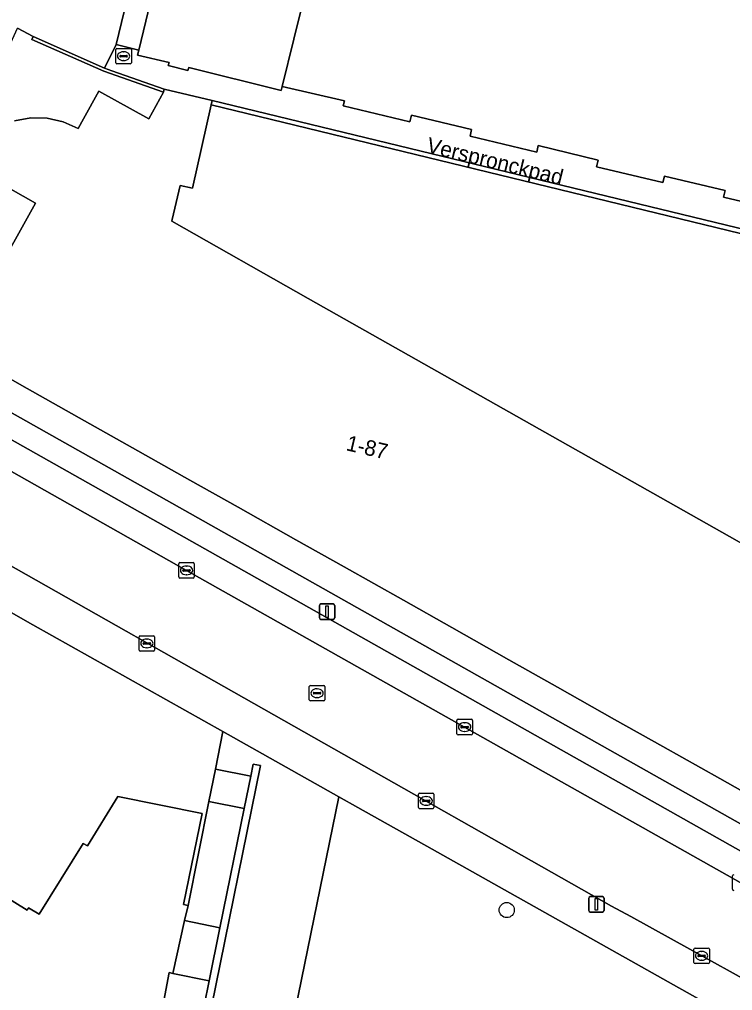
# Model space of a CAD drawing. Extents: x 162803 to 163818, y 381639 to 382475.
# Drawn here: x 163002.8 to 163048.8, y 382167.5 to 382230.1 of the extents above; entities that cross this region are included whole.
import ezdxf

# ---------------------------------------------------------------- set-up
doc = ezdxf.new("R2010")
doc.units = 0
for name, color, linetype in [('IMGEO_Boom', 7, 'Continuous'), ('IMGEO_Erf', 7, 'Continuous'), ('IMGEO_Groenvoorziening', 7, 'Continuous'), ('IMGEO_Kolk', 7, 'Continuous'), ('IMGEO_Lichtmast', 7, 'Continuous'), ('IMGEO_Muur', 7, 'Continuous'), ('IMGEO_Openbare_ruimte_label', 7, 'Continuous'), ('IMGEO_Pand', 7, 'Continuous'), ('IMGEO_Pand_nummerreeks', 7, 'Continuous'), ('IMGEO_Parkeervlak_open', 7, 'Continuous'), ('IMGEO_Rijbaan_lokaal_open', 7, 'Continuous'), ('IMGEO_Rioolput', 7, 'Continuous'), ('IMGEO_Voetpad_op_trap', 7, 'Continuous'), ('IMGEO_Voetpad_open', 7, 'Continuous')]:
    doc.layers.add(name, color=color, linetype=linetype)

msp = doc.modelspace()

# ---------------------------------------------------------------- linework, layer by layer
at = {"layer": 'IMGEO_Boom'}
msp.add_circle((163034.255, 382172.672), 0.489, dxfattribs=at)
at = {"layer": 'IMGEO_Erf'}
msp.add_lwpolyline([(163049.551, 382310.636), (163046.613, 382311.37), (163031.815, 382250), (163027.345, 382231.469), (163025.401, 382231.939), (163021.517, 382232.877), (163020.523, 382228.872), (163019.765, 382225.817), (163023.781, 382224.875), (163023.706, 382224.564), (163027.999, 382223.534), (163028.102, 382223.962), (163031.992, 382223.042), (163031.886, 382222.604), (163036.186, 382221.567), (163036.289, 382221.995), (163040.159, 382221.061), (163040.056, 382220.633), (163044.33, 382219.608), (163044.431, 382220.026), (163048.339, 382219.088), (163048.239, 382218.67), (163052.52, 382217.651)], dxfattribs=at)
msp.add_lwpolyline([(163058.618, 382214.07), (163015.188, 382224.615), (163013.977, 382219.244), (163013.197, 382219.419), (163012.669, 382217.234), (163012.641, 382217.113), (163021.442, 382212.139), (163044.675, 382199.008), (163053.721, 382193.896), (163055.527, 382201.222), (163056.299, 382204.355), (163056.387, 382204.712), (163057.351, 382208.743)], close=True, dxfattribs=at)
at = {"layer": 'IMGEO_Groenvoorziening'}
for points in [[(163051.129, 382179.389), (163048.007, 382181.149), (163044.333, 382183.219), (163041.214, 382184.976), (163037.532, 382187.051), (163034.384, 382188.824), (163030.708, 382190.896), (163027.585, 382192.655), (163023.766, 382194.807), (163020.65, 382196.563), (163016.933, 382198.657), (163013.816, 382200.413), (163010.115, 382202.499), (163007.022, 382204.242), (163003.328, 382206.323), (163000.2, 382208.085), (163000, 382208.198), (162998.627, 382208.972), (163000, 382211.41), (163000.373, 382212.073), (162999.023, 382212.866), (162996.261, 382208.144), (163000, 382206.037), (163057.569, 382173.59)], [(162997.723, 382176.127), (163003.314, 382172.669), (163003.402, 382172.822), (163004.082, 382172.412), (163006.927, 382176.956), (163007.206, 382176.814), (163009.172, 382179.99), (163014.601, 382178.891), (163013.4, 382173.037), (163013.694, 382172.971), (163015.038, 382179.669), (163015.46, 382181.767), (163015.946, 382184.19), (163003.692, 382191.083), (163000, 382193.16)]]:
    msp.add_lwpolyline(points, dxfattribs=at)
msp.add_lwpolyline([(163029.45, 382176.594), (163024.657, 382179.291), (163023.433, 382179.979), (163020.411, 382165.249), (163053.819, 382158.439), (163053.798, 382158.332), (163069.465, 382155.136), (163069.531, 382155.592), (163061.241, 382159.238), (163058.797, 382160.419), (163050.895, 382164.532)], close=True, dxfattribs=at)
at = {"layer": 'IMGEO_Kolk'}
for p, q in [((163013.099, 382194.162), (163013.099, 382195.014)), ((163013.174, 382195.088), (163014.026, 382195.088)), ((163014.1, 382195.014), (163014.1, 382194.162)), ((163013.358, 382194.582), (163013.358, 382194.594)), ((163013.796, 382194.545), (163013.398, 382194.545)), ((163013.401, 382194.631), (163013.799, 382194.631)), ((163013.587, 382194.868), (163013.612, 382194.868)), ((163013.842, 382194.594), (163013.842, 382194.582)), ((163014.026, 382194.088), (163013.174, 382194.088)), ((163013.61, 382194.308), (163013.585, 382194.308)), ((163010.54, 382189.449), (163010.54, 382190.301)), ((163010.615, 382190.375), (163011.467, 382190.375)), ((163011.028, 382190.155), (163011.053, 382190.155)), ((163011.541, 382190.301), (163011.541, 382189.449)), ((163011.467, 382189.375), (163010.615, 382189.375)), ((163010.799, 382189.869), (163010.799, 382189.881)), ((163011.237, 382189.832), (163010.839, 382189.832)), ((163010.842, 382189.918), (163011.24, 382189.918)), ((163011.051, 382189.595), (163011.026, 382189.595)), ((163011.283, 382189.881), (163011.283, 382189.869)), ((163031.114, 382184.978), (163031.966, 382184.978)), ((163031.039, 382184.052), (163031.039, 382184.904)), ((163031.298, 382184.472), (163031.298, 382184.484)), ((163031.736, 382184.435), (163031.338, 382184.435)), ((163031.341, 382184.521), (163031.739, 382184.521)), ((163031.527, 382184.758), (163031.552, 382184.758)), ((163031.782, 382184.484), (163031.782, 382184.472)), ((163032.04, 382184.904), (163032.04, 382184.052)), ((163031.966, 382183.978), (163031.114, 382183.978)), ((163031.55, 382184.198), (163031.525, 382184.198)), ((163028.555, 382179.287), (163028.555, 382180.139)), ((163028.63, 382180.213), (163029.482, 382180.213)), ((163029.043, 382179.993), (163029.068, 382179.993)), ((163029.556, 382180.139), (163029.556, 382179.287)), ((163028.814, 382179.707), (163028.814, 382179.719)), ((163029.252, 382179.67), (163028.854, 382179.67)), ((163028.857, 382179.756), (163029.255, 382179.756)), ((163029.066, 382179.433), (163029.041, 382179.433)), ((163029.298, 382179.719), (163029.298, 382179.707)), ((163029.482, 382179.213), (163028.63, 382179.213)), ((163048.823, 382174.017), (163048.823, 382174.869)), ((163046.326, 382169.292), (163046.326, 382170.144)), ((163046.401, 382170.218), (163047.253, 382170.218)), ((163046.814, 382169.998), (163046.839, 382169.998)), ((163047.327, 382170.144), (163047.327, 382169.292)), ((163046.585, 382169.712), (163046.585, 382169.724)), ((163047.023, 382169.675), (163046.625, 382169.675)), ((163046.628, 382169.761), (163047.026, 382169.761)), ((163046.837, 382169.438), (163046.812, 382169.438)), ((163047.069, 382169.724), (163047.069, 382169.712)), ((163047.253, 382169.218), (163046.401, 382169.218))]:
    msp.add_line(p, q, dxfattribs=at)
for points in [[(163013.099, 382194.162), (163013.099, 382195.014)], [(163013.174, 382195.088), (163014.026, 382195.088)], [(163014.1, 382195.014), (163014.1, 382194.162)], [(163014.026, 382194.088), (163013.174, 382194.088)], [(163010.54, 382189.449), (163010.54, 382190.301)], [(163010.615, 382190.375), (163011.467, 382190.375)], [(163011.541, 382190.301), (163011.541, 382189.449)], [(163011.467, 382189.375), (163010.615, 382189.375)], [(163031.114, 382184.978), (163031.966, 382184.978)], [(163031.039, 382184.052), (163031.039, 382184.904)], [(163032.04, 382184.904), (163032.04, 382184.052)], [(163031.966, 382183.978), (163031.114, 382183.978)], [(163028.555, 382179.287), (163028.555, 382180.139)], [(163028.63, 382180.213), (163029.482, 382180.213)], [(163029.556, 382180.139), (163029.556, 382179.287)], [(163029.482, 382179.213), (163028.63, 382179.213)], [(163048.823, 382174.017), (163048.823, 382174.869)], [(163046.326, 382169.292), (163046.326, 382170.144)], [(163046.401, 382170.218), (163047.253, 382170.218)], [(163047.327, 382170.144), (163047.327, 382169.292)], [(163047.253, 382169.218), (163046.401, 382169.218)]]:
    msp.add_lwpolyline(points, dxfattribs=at)
for centre, radius, start, end in [((163013.176, 382195.012), 0.0765, 91.55205, 178.44795), ((163013.176, 382195.012), 0.0765, 91.55205, 178.44795), ((163014.024, 382195.012), 0.0765, 1.55205, 88.44795), ((163014.024, 382195.012), 0.0765, 1.55205, 88.44795), ((163013.398, 382194.591), 0.0403, 85.87752, 175.75265), ((163013.395, 382194.581), 0.0366, 178.93798, 274.71019), ((163013.799, 382194.588), 0.043, 264.86636, 352.45326), ((163013.803, 382194.593), 0.0386, 1.73085, 96.63898), ((163013.176, 382194.164), 0.0765, 181.55205, 268.44795), ((163013.176, 382194.164), 0.0765, 181.55205, 268.44795), ((163014.024, 382194.164), 0.0765, 271.55205, 358.44795), ((163014.024, 382194.164), 0.0765, 271.55205, 358.44795), ((163010.617, 382190.299), 0.0765, 91.55205, 178.44795), ((163010.617, 382190.299), 0.0765, 91.55205, 178.44795), ((163011.465, 382190.299), 0.0765, 1.55205, 88.44795), ((163011.465, 382190.299), 0.0765, 1.55205, 88.44795), ((163010.617, 382189.451), 0.0765, 181.55205, 268.44795), ((163010.617, 382189.451), 0.0765, 181.55205, 268.44795), ((163010.839, 382189.878), 0.0403, 85.87752, 175.75265), ((163010.836, 382189.868), 0.0366, 178.93798, 274.71019), ((163011.24, 382189.875), 0.043, 264.86636, 352.45326), ((163011.244, 382189.88), 0.0386, 1.73085, 96.63898), ((163011.465, 382189.451), 0.0765, 271.55205, 358.44795), ((163011.465, 382189.451), 0.0765, 271.55205, 358.44795), ((163031.116, 382184.902), 0.0765, 91.55205, 178.44795), ((163031.116, 382184.902), 0.0765, 91.55205, 178.44795), ((163031.964, 382184.902), 0.0765, 1.55205, 88.44795), ((163031.964, 382184.902), 0.0765, 1.55205, 88.44795), ((163031.338, 382184.481), 0.0403, 85.87752, 175.75265), ((163031.335, 382184.471), 0.0366, 178.93798, 274.71019), ((163031.739, 382184.478), 0.043, 264.86636, 352.45326), ((163031.743, 382184.483), 0.0386, 1.73085, 96.63898), ((163031.116, 382184.054), 0.0765, 181.55205, 268.44795), ((163031.116, 382184.054), 0.0765, 181.55205, 268.44795), ((163031.964, 382184.054), 0.0765, 271.55205, 358.44795), ((163031.964, 382184.054), 0.0765, 271.55205, 358.44795), ((163028.632, 382180.137), 0.0765, 91.55205, 178.44795), ((163028.632, 382180.137), 0.0765, 91.55205, 178.44795), ((163029.48, 382180.137), 0.0765, 1.55205, 88.44795), ((163029.48, 382180.137), 0.0765, 1.55205, 88.44795), ((163028.632, 382179.289), 0.0765, 181.55205, 268.44795), ((163028.632, 382179.289), 0.0765, 181.55205, 268.44795), ((163028.854, 382179.716), 0.0403, 85.87752, 175.75265), ((163028.851, 382179.706), 0.0366, 178.93798, 274.71019), ((163029.255, 382179.713), 0.043, 264.86636, 352.45326), ((163029.259, 382179.718), 0.0386, 1.73085, 96.63898), ((163029.48, 382179.289), 0.0765, 271.55205, 358.44795), ((163029.48, 382179.289), 0.0765, 271.55205, 358.44795), ((163048.9, 382174.867), 0.0765, 91.55205, 178.44795), ((163048.9, 382174.867), 0.0765, 91.55205, 178.44795), ((163048.9, 382174.019), 0.0765, 181.55205, 268.44795), ((163048.9, 382174.019), 0.0765, 181.55205, 268.44795), ((163046.403, 382170.142), 0.0765, 91.55205, 178.44795), ((163046.403, 382170.142), 0.0765, 91.55205, 178.44795), ((163047.251, 382170.142), 0.0765, 1.55205, 88.44795), ((163047.251, 382170.142), 0.0765, 1.55205, 88.44795), ((163046.403, 382169.294), 0.0765, 181.55205, 268.44795), ((163046.403, 382169.294), 0.0765, 181.55205, 268.44795), ((163046.625, 382169.721), 0.0403, 85.87752, 175.75265), ((163046.622, 382169.711), 0.0366, 178.93798, 274.71019), ((163047.026, 382169.718), 0.043, 264.86636, 352.45326), ((163047.03, 382169.723), 0.0386, 1.73085, 96.63898), ((163047.251, 382169.294), 0.0765, 271.55205, 358.44795), ((163047.251, 382169.294), 0.0765, 271.55205, 358.44795)]:
    msp.add_arc(centre, radius, start, end, dxfattribs=at)
for centre, major_axis, ratio, start_param, end_param in [((163013.586, 382194.588), (-0.387, 0.002), 0.722429, 4.712389, 7.853982), ((163013.611, 382194.588), (-0.39, 0.002), 0.717154, 1.570796, 4.712389), ((163011.027, 382189.875), (-0.387, 0.002), 0.722429, 4.712389, 7.853982), ((163011.052, 382189.875), (-0.39, 0.002), 0.717154, 1.570796, 4.712389), ((163031.526, 382184.478), (-0.387, 0.002), 0.722429, 4.712389, 7.853982), ((163031.551, 382184.478), (-0.39, 0.002), 0.717154, 1.570796, 4.712389), ((163029.042, 382179.713), (-0.387, 0.002), 0.722429, 4.712389, 7.853982), ((163029.067, 382179.713), (-0.39, 0.002), 0.717154, 1.570796, 4.712389), ((163046.813, 382169.718), (-0.387, 0.002), 0.722429, 4.712389, 7.853982), ((163046.838, 382169.718), (-0.39, 0.002), 0.717154, 1.570796, 4.712389)]:
    msp.add_ellipse(centre, major_axis=major_axis, ratio=ratio, start_param=start_param, end_param=end_param, dxfattribs=at)
at = {"layer": 'IMGEO_Lichtmast'}
for p, q in [((163022.168, 382191.525), (163022.168, 382192.325)), ((163022.168, 382192.325), (163022.168, 382191.525)), ((163022.268, 382192.425), (163023.058, 382192.425)), ((163023.058, 382192.425), (163022.268, 382192.425)), ((163023.158, 382192.325), (163023.158, 382191.525)), ((163023.158, 382191.525), (163023.158, 382192.325)), ((163023.058, 382191.425), (163022.268, 382191.425)), ((163022.268, 382191.425), (163023.058, 382191.425)), ((163039.547, 382172.64), (163039.547, 382173.44)), ((163039.547, 382173.44), (163039.547, 382172.64)), ((163039.647, 382173.54), (163040.437, 382173.54)), ((163040.437, 382173.54), (163039.647, 382173.54)), ((163040.537, 382173.44), (163040.537, 382172.64)), ((163040.537, 382172.64), (163040.537, 382173.44)), ((163040.437, 382172.54), (163039.647, 382172.54)), ((163039.647, 382172.54), (163040.437, 382172.54))]:
    msp.add_line(p, q, dxfattribs=at)
for points in [[(163022.588, 382192.3), (163022.738, 382192.3), (163022.738, 382191.55), (163022.588, 382191.55), (163022.588, 382192.3)], [(163039.967, 382173.415), (163040.117, 382173.415), (163040.117, 382172.665), (163039.967, 382172.665), (163039.967, 382173.415)]]:
    msp.add_lwpolyline(points, dxfattribs=at)
for centre, start, end in [((163022.268, 382192.325), 90, 180), ((163022.268, 382192.325), 90, 180), ((163023.058, 382192.325), 0, 90), ((163023.058, 382192.325), 360, 90), ((163022.268, 382191.525), 180, 270), ((163022.268, 382191.525), 180, 270), ((163023.058, 382191.525), 270, 0), ((163023.058, 382191.525), 270, 0), ((163039.647, 382173.44), 90, 180), ((163039.647, 382173.44), 90, 180), ((163040.437, 382173.44), 0, 90), ((163040.437, 382173.44), 360, 90), ((163039.647, 382172.64), 180, 270), ((163039.647, 382172.64), 180, 270), ((163040.437, 382172.64), 270, 0), ((163040.437, 382172.64), 270, 0)]:
    msp.add_arc(centre, 0.1, start, end, dxfattribs=at)
at = {"layer": 'IMGEO_Muur'}
for points in [[(163008.785, 382226.818), (163008.315, 382226.983), (163003.703, 382229.036), (163003.615, 382228.841), (163008.266, 382226.788), (163012.107, 382225.439), (163012.157, 382225.636)], [(163065.195, 382207.154), (163057.703, 382208.975), (163058.981, 382214.302), (163015.252, 382224.899), (163015.188, 382224.615), (163058.618, 382214.07), (163057.351, 382208.743), (163065.124, 382206.864)], [(163018.36, 382182.002), (163017.895, 382182.078), (163017.738, 382181.31), (163017.312, 382179.214), (163015.747, 382171.528), (163015.05, 382168.104), (163014.727, 382166.516), (163015.219, 382166.425)]]:
    msp.add_lwpolyline(points, close=True, dxfattribs=at)
msp.add_lwpolyline([(163056.662, 382216.932), (163052.587, 382217.933), (163052.52, 382217.651), (163048.239, 382218.67), (163048.339, 382219.088), (163044.431, 382220.026), (163044.33, 382219.608), (163040.056, 382220.633), (163040.159, 382221.061), (163036.289, 382221.995), (163036.186, 382221.567), (163031.886, 382222.604), (163031.992, 382223.042), (163028.102, 382223.962), (163027.999, 382223.534), (163023.706, 382224.564), (163023.781, 382224.875), (163019.765, 382225.817)], dxfattribs=at)
at = {"layer": 'IMGEO_Pand'}
msp.add_lwpolyline([(163014.571, 382244.856), (163011.559, 382232.454), (163010.515, 382228.151), (163010.438, 382227.834), (163012.469, 382227.35), (163012.421, 382227.156), (163013.689, 382226.844), (163013.737, 382227.039), (163019.701, 382225.559), (163019.765, 382225.817), (163020.523, 382228.872), (163021.517, 382232.877), (163025.401, 382231.939), (163026.04, 382234.583), (163022.278, 382235.492), (163023.993, 382242.567)], close=True, dxfattribs=at)
for points in [[(163053.721, 382193.896), (163044.675, 382199.008), (163021.442, 382212.139), (163012.641, 382217.113), (163012.669, 382217.234), (163013.197, 382219.419), (163013.977, 382219.244), (163015.188, 382224.615), (163015.252, 382224.899), (163012.157, 382225.636), (163012.107, 382225.439), (163011.17, 382223.72), (163007.95, 382225.508), (163006.954, 382223.718), (163006.605, 382223.092), (163005.645, 382223.525), (163004.611, 382223.774), (163003.545, 382223.783), (163002.497, 382223.6)], [(163000, 382220.445), (163003.862, 382218.271), (163000.947, 382213.092)], [(163000.2, 382208.085), (163003.328, 382206.323), (163007.022, 382204.242), (163010.115, 382202.499), (163013.816, 382200.413), (163016.933, 382198.657), (163020.65, 382196.563), (163023.766, 382194.807), (163027.585, 382192.655), (163030.708, 382190.896), (163034.384, 382188.824), (163037.532, 382187.051), (163041.214, 382184.976), (163044.333, 382183.219), (163048.007, 382181.149), (163051.129, 382179.389)], [(163011.074, 382161.231), (163012.479, 382168.635), (163012.713, 382168.583), (163013.475, 382171.993), (163013.694, 382172.971), (163013.4, 382173.037), (163014.601, 382178.891), (163009.172, 382179.99), (163007.206, 382176.814), (163006.927, 382176.956), (163004.082, 382172.412), (163003.402, 382172.822), (163003.314, 382172.669), (162997.723, 382176.127)]]:
    msp.add_lwpolyline(points, dxfattribs=at)
at = {"layer": 'IMGEO_Parkeervlak_open'}
for points in [[(162993.623, 382205.843), (162995.868, 382204.584), (163000, 382202.254), (163013.599, 382194.587), (163031.539, 382184.477), (163049.323, 382174.442), (163054.84, 382171.331)], [(163053.199, 382174.308), (163014.776, 382195.984), (163000, 382204.302), (162997.061, 382205.956)]]:
    msp.add_lwpolyline(points, dxfattribs=at)
at = {"layer": 'IMGEO_Rijbaan_lokaal_open'}
for points in [[(163054.84, 382171.331), (163049.323, 382174.442), (163031.539, 382184.477), (163013.599, 382194.587), (163000, 382202.254)], [(162990.438, 382201.354), (162991.262, 382200.957), (162997.675, 382197.468), (163000, 382196.148), (163041.008, 382172.924), (163042.253, 382172.258), (163054.057, 382165.725)]]:
    msp.add_lwpolyline(points, dxfattribs=at)
at = {"layer": 'IMGEO_Rioolput'}
for p, q in [((163009.037, 382227.338), (163009.037, 382228.19)), ((163009.112, 382228.264), (163009.964, 382228.264)), ((163010.038, 382228.19), (163010.038, 382227.338)), ((163009.296, 382227.758), (163009.296, 382227.77)), ((163009.734, 382227.721), (163009.336, 382227.721)), ((163009.339, 382227.807), (163009.737, 382227.807)), ((163009.525, 382228.044), (163009.55, 382228.044)), ((163009.78, 382227.77), (163009.78, 382227.758)), ((163009.964, 382227.264), (163009.112, 382227.264)), ((163009.548, 382227.484), (163009.523, 382227.484)), ((163021.519, 382186.238), (163021.519, 382187.09)), ((163021.594, 382187.164), (163022.446, 382187.164)), ((163022.007, 382186.944), (163022.032, 382186.944)), ((163022.52, 382187.09), (163022.52, 382186.238)), ((163021.778, 382186.658), (163021.778, 382186.67)), ((163022.216, 382186.621), (163021.818, 382186.621)), ((163021.821, 382186.707), (163022.219, 382186.707)), ((163022.03, 382186.384), (163022.005, 382186.384)), ((163022.262, 382186.67), (163022.262, 382186.658)), ((163022.446, 382186.164), (163021.594, 382186.164))]:
    msp.add_line(p, q, dxfattribs=at)
for points in [[(163009.037, 382227.338), (163009.037, 382228.19)], [(163009.112, 382228.264), (163009.964, 382228.264)], [(163010.038, 382228.19), (163010.038, 382227.338)], [(163009.964, 382227.264), (163009.112, 382227.264)], [(163021.519, 382186.238), (163021.519, 382187.09)], [(163021.594, 382187.164), (163022.446, 382187.164)], [(163022.52, 382187.09), (163022.52, 382186.238)], [(163022.446, 382186.164), (163021.594, 382186.164)]]:
    msp.add_lwpolyline(points, dxfattribs=at)
for centre, radius, start, end in [((163009.114, 382228.188), 0.0765, 91.55205, 178.44795), ((163009.114, 382228.188), 0.0765, 91.55205, 178.44795), ((163009.962, 382228.188), 0.0765, 1.55205, 88.44795), ((163009.962, 382228.188), 0.0765, 1.55205, 88.44795), ((163009.336, 382227.767), 0.0403, 85.87752, 175.75265), ((163009.333, 382227.757), 0.0366, 178.93798, 274.71019), ((163009.737, 382227.764), 0.043, 264.86636, 352.45326), ((163009.741, 382227.769), 0.0386, 1.73085, 96.63898), ((163009.114, 382227.34), 0.0765, 181.55205, 268.44795), ((163009.114, 382227.34), 0.0765, 181.55205, 268.44795), ((163009.962, 382227.34), 0.0765, 271.55205, 358.44795), ((163009.962, 382227.34), 0.0765, 271.55205, 358.44795), ((163021.596, 382187.088), 0.0765, 91.55205, 178.44795), ((163021.596, 382187.088), 0.0765, 91.55205, 178.44795), ((163022.444, 382187.088), 0.0765, 1.55205, 88.44795), ((163022.444, 382187.088), 0.0765, 1.55205, 88.44795), ((163021.596, 382186.24), 0.0765, 181.55205, 268.44795), ((163021.596, 382186.24), 0.0765, 181.55205, 268.44795), ((163021.818, 382186.667), 0.0403, 85.87752, 175.75265), ((163021.815, 382186.657), 0.0366, 178.93798, 274.71019), ((163022.219, 382186.664), 0.043, 264.86636, 352.45326), ((163022.223, 382186.669), 0.0386, 1.73085, 96.63898), ((163022.444, 382186.24), 0.0765, 271.55205, 358.44795), ((163022.444, 382186.24), 0.0765, 271.55205, 358.44795)]:
    msp.add_arc(centre, radius, start, end, dxfattribs=at)
for centre, major_axis, ratio, start_param, end_param in [((163009.524, 382227.764), (-0.387, 0.002), 0.722429, 4.712389, 7.853982), ((163009.549, 382227.764), (-0.39, 0.002), 0.717154, 1.570796, 4.712389), ((163022.006, 382186.664), (-0.387, 0.002), 0.722429, 4.712389, 7.853982), ((163022.031, 382186.664), (-0.39, 0.002), 0.717154, 1.570796, 4.712389)]:
    msp.add_ellipse(centre, major_axis=major_axis, ratio=ratio, start_param=start_param, end_param=end_param, dxfattribs=at)
at = {"layer": 'IMGEO_Voetpad_op_trap'}
for points in [[(163017.738, 382181.31), (163015.46, 382181.767), (163015.038, 382179.669), (163017.312, 382179.214)], [(163015.747, 382171.528), (163013.475, 382171.993), (163012.713, 382168.583), (163015.05, 382168.104)]]:
    msp.add_lwpolyline(points, close=True, dxfattribs=at)
at = {"layer": 'IMGEO_Voetpad_open'}
for points in [[(162991.904, 382206.948), (162993.374, 382209.771), (162996.733, 382216.551), (162997.944, 382219.19), (162999.427, 382222.432), (163000, 382223.684), (163001.833, 382227.685), (163002.692, 382229.571), (163003.703, 382229.036), (163008.315, 382226.983), (163009.069, 382228.509), (163010.123, 382232.878), (163014.28, 382250), (163029.494, 382312.657)], [(163002.497, 382223.6), (163003.545, 382223.783), (163004.611, 382223.774), (163005.645, 382223.525), (163006.605, 382223.092), (163006.954, 382223.718), (163007.95, 382225.508), (163011.17, 382223.72), (163012.107, 382225.439), (163008.266, 382226.788), (163003.615, 382228.841), (163003.703, 382229.036), (163002.692, 382229.571)], [(163052.52, 382217.651), (163048.239, 382218.67), (163048.339, 382219.088), (163044.431, 382220.026), (163044.33, 382219.608), (163040.056, 382220.633), (163040.159, 382221.061), (163036.289, 382221.995), (163036.186, 382221.567), (163031.886, 382222.604), (163031.992, 382223.042), (163028.102, 382223.962), (163027.999, 382223.534), (163023.706, 382224.564), (163023.781, 382224.875), (163019.765, 382225.817), (163019.701, 382225.559), (163013.737, 382227.039), (163013.689, 382226.844), (163012.421, 382227.156), (163012.469, 382227.35), (163010.438, 382227.834), (163010.515, 382228.151), (163009.069, 382228.509), (163008.315, 382226.983), (163008.785, 382226.818), (163012.157, 382225.636), (163015.252, 382224.899), (163058.981, 382214.302)], [(163000.947, 382213.092), (163003.862, 382218.271), (163000, 382220.445)], [(162997.061, 382205.956), (163000, 382204.302), (163014.776, 382195.984), (163053.199, 382174.308)], [(163060.968, 382171.988), (163057.569, 382173.59), (163000, 382206.037)], [(162989.462, 382201.673), (162988.175, 382199.803), (163000, 382193.16), (163003.692, 382191.083), (163015.946, 382184.19), (163023.433, 382179.979), (163024.657, 382179.291), (163029.45, 382176.594), (163050.895, 382164.532), (163058.797, 382160.419), (163061.241, 382159.238), (163069.531, 382155.592), (163069.961, 382157.73), (163069.74, 382157.819), (163069.911, 382158.248), (163068.592, 382158.834)], [(163054.057, 382165.725), (163042.253, 382172.258), (163041.008, 382172.924), (163000, 382196.148)], [(163020.411, 382165.249), (163023.433, 382179.979), (163015.946, 382184.19), (163015.46, 382181.767), (163017.738, 382181.31), (163017.895, 382182.078), (163018.36, 382182.002), (163015.219, 382166.425)], [(163014.727, 382166.516), (163015.05, 382168.104), (163012.713, 382168.583), (163012.479, 382168.635), (163011.074, 382161.231)]]:
    msp.add_lwpolyline(points, dxfattribs=at)
for points in [[(163029.494, 382312.657), (163014.28, 382250), (163010.123, 382232.878), (163009.069, 382228.509), (163010.515, 382228.151), (163011.559, 382232.454), (163014.571, 382244.856), (163015.821, 382250), (163018.631, 382261.568), (163022.692, 382278.286), (163026.759, 382295.027), (163030.918, 382312.15), (163030.957, 382312.309)], [(163017.312, 382179.214), (163015.038, 382179.669), (163013.694, 382172.971), (163013.475, 382171.993), (163015.747, 382171.528)]]:
    msp.add_lwpolyline(points, close=True, dxfattribs=at)

# ---------------------------------------------------------------- texts
at = {"layer": 'IMGEO_Openbare_ruimte_label'}
msp.add_text('Verspronckpad', height=1, rotation=346.22785, dxfattribs=at).set_placement((163029.019, 382221.573))
at = {"layer": 'IMGEO_Pand_nummerreeks'}
msp.add_text('1-87', height=1, rotation=346.86781, dxfattribs=at).set_placement((163023.836, 382202.348))

doc.saveas('drawing.dxf')
